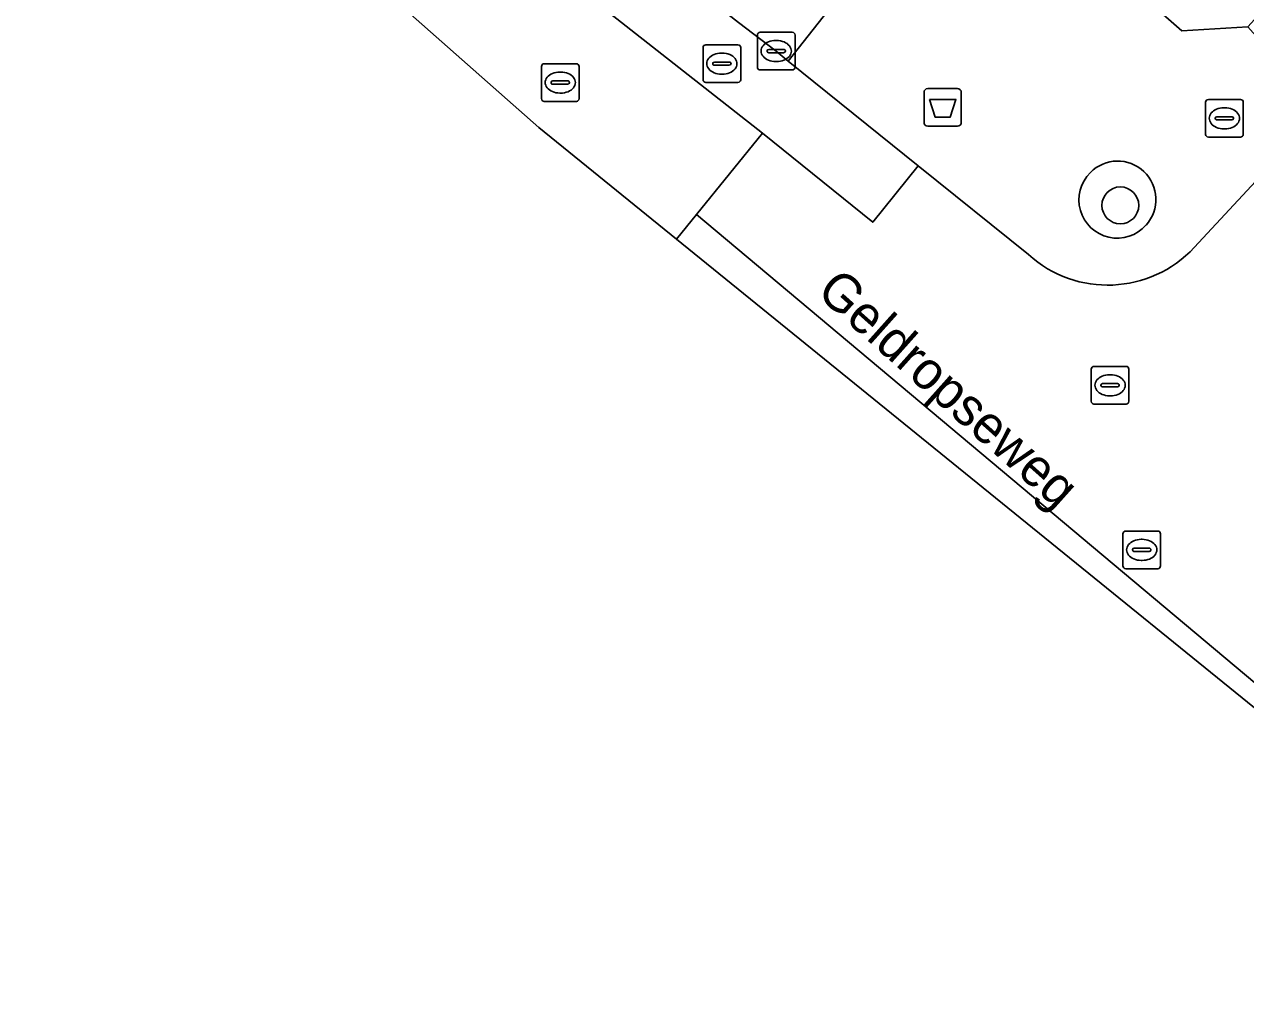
# Model space of a CAD drawing. Extents: x 161771 to 163125, y 382475 to 383179.
# Drawn here: x 161982.22 to 162014.64, y 382753.81 to 382779.88 of the extents above; entities that cross this region are included whole.
import ezdxf

# ---------------------------------------------------------------- set-up
doc = ezdxf.new("R2010")
doc.units = 0
for name, color, linetype in [('IMGEO_Afvalbak', 7, 'Continuous'), ('IMGEO_Boom', 7, 'Continuous'), ('IMGEO_Brandkraan', 7, 'Continuous'), ('IMGEO_Groenvoorziening', 7, 'Continuous'), ('IMGEO_Kolk', 7, 'Continuous'), ('IMGEO_Openbare_ruimte_label', 7, 'Continuous'), ('IMGEO_Pand', 7, 'Continuous'), ('IMGEO_Rijbaan_lokaal_gesloten', 7, 'Continuous'), ('IMGEO_Rijbaan_lokaal_open', 7, 'Continuous'), ('IMGEO_Rioolput', 7, 'Continuous'), ('IMGEO_Voetpad_open', 7, 'Continuous')]:
    doc.layers.add(name, color=color, linetype=linetype)

msp = doc.modelspace()

# ---------------------------------------------------------------- linework, layer by layer
at = {"layer": 'IMGEO_Afvalbak'}
for p, q in [((162006.104, 382777.276), (162006.104, 382778.076)), ((162006.104, 382778.076), (162006.104, 382777.276)), ((162006.204, 382778.176), (162006.994, 382778.176)), ((162006.994, 382778.176), (162006.204, 382778.176)), ((162007.094, 382778.076), (162007.094, 382777.276)), ((162007.094, 382777.276), (162007.094, 382778.076)), ((162006.994, 382777.176), (162006.204, 382777.176)), ((162006.204, 382777.176), (162006.994, 382777.176))]:
    msp.add_line(p, q, dxfattribs=at)
msp.add_lwpolyline([(162006.247, 382777.89), (162006.951, 382777.89), (162006.802, 382777.42), (162006.396, 382777.42), (162006.247, 382777.89)], dxfattribs=at)
for centre, start, end in [((162006.204, 382778.076), 90, 180), ((162006.204, 382778.076), 90, 180), ((162006.994, 382778.076), 0, 90), ((162006.994, 382778.076), 360, 90), ((162006.204, 382777.276), 180, 270), ((162006.204, 382777.276), 180, 270), ((162006.994, 382777.276), 270, 0), ((162006.994, 382777.276), 270, 0)]:
    msp.add_arc(centre, 0.1, start, end, dxfattribs=at)
at = {"layer": 'IMGEO_Boom'}
msp.add_circle((162011.316, 382775.076), 0.489, dxfattribs=at)
at = {"layer": 'IMGEO_Brandkraan'}
for p, q in [((162013.578, 382776.961), (162013.578, 382777.813)), ((162013.653, 382777.887), (162014.505, 382777.887)), ((162014.066, 382777.667), (162014.091, 382777.667)), ((162014.579, 382777.813), (162014.579, 382776.961)), ((162013.837, 382777.381), (162013.837, 382777.393)), ((162014.275, 382777.344), (162013.877, 382777.344)), ((162013.88, 382777.43), (162014.278, 382777.43)), ((162014.321, 382777.393), (162014.321, 382777.381)), ((162014.089, 382777.107), (162014.064, 382777.107)), ((162014.505, 382776.887), (162013.653, 382776.887))]:
    msp.add_line(p, q, dxfattribs=at)
for points in [[(162013.578, 382776.961), (162013.578, 382777.813)], [(162013.653, 382777.887), (162014.505, 382777.887)], [(162014.579, 382777.813), (162014.579, 382776.961)], [(162014.505, 382776.887), (162013.653, 382776.887)]]:
    msp.add_lwpolyline(points, dxfattribs=at)
for centre, radius, start, end in [((162013.655, 382777.811), 0.0765, 91.552, 178.448), ((162013.655, 382777.811), 0.0765, 91.552, 178.448), ((162014.503, 382777.811), 0.0765, 1.552, 88.448), ((162014.503, 382777.811), 0.0765, 1.552, 88.448), ((162013.877, 382777.39), 0.0403, 85.8775, 175.7526), ((162013.874, 382777.38), 0.0366, 178.938, 274.7102), ((162014.278, 382777.387), 0.043, 264.8664, 352.4533), ((162014.282, 382777.392), 0.0386, 1.7309, 96.639), ((162013.655, 382776.963), 0.0765, 181.552, 268.448), ((162013.655, 382776.963), 0.0765, 181.552, 268.448), ((162014.503, 382776.963), 0.0765, 271.552, 358.448), ((162014.503, 382776.963), 0.0765, 271.552, 358.448)]:
    msp.add_arc(centre, radius, start, end, dxfattribs=at)
for centre, major_axis, ratio, start_param, end_param in [((162014.065, 382777.387), (-0.387, 0.002), 0.722429, 4.712389, 7.853982), ((162014.09, 382777.387), (-0.39, 0.002), 0.717154, 1.570796, 4.712389)]:
    msp.add_ellipse(centre, major_axis=major_axis, ratio=ratio, start_param=start_param, end_param=end_param, dxfattribs=at)
at = {"layer": 'IMGEO_Groenvoorziening'}
msp.add_lwpolyline([(162001.183, 382779.934), (162002.181, 382779.172), (162002.498, 382778.903), (162003.822, 382780.597), (162002.23, 382781.821), (162001.928, 382781.788)], dxfattribs=at)
for centre, start, end in [((162011.245, 382775.235), 317.8055, 135.4631), ((162011.233, 382775.223), 134.5328, 318.7358)]:
    msp.add_arc(centre, 1.017, start, end, dxfattribs=at)
at = {"layer": 'IMGEO_Kolk'}
for p, q in [((162001.68, 382778.746), (162001.68, 382779.598)), ((162001.755, 382779.672), (162002.607, 382779.672)), ((162002.681, 382779.598), (162002.681, 382778.746)), ((162002.168, 382779.452), (162002.193, 382779.452)), ((162001.939, 382779.166), (162001.939, 382779.178)), ((162002.377, 382779.129), (162001.979, 382779.129)), ((162001.982, 382779.215), (162002.38, 382779.215)), ((162002.423, 382779.178), (162002.423, 382779.166)), ((162002.607, 382778.672), (162001.755, 382778.672)), ((162002.191, 382778.892), (162002.166, 382778.892))]:
    msp.add_line(p, q, dxfattribs=at)
for points in [[(162001.68, 382778.746), (162001.68, 382779.598)], [(162001.755, 382779.672), (162002.607, 382779.672)], [(162002.681, 382779.598), (162002.681, 382778.746)], [(162002.607, 382778.672), (162001.755, 382778.672)]]:
    msp.add_lwpolyline(points, dxfattribs=at)
for centre, radius, start, end in [((162001.757, 382779.596), 0.0765, 91.552, 178.448), ((162001.757, 382779.596), 0.0765, 91.552, 178.448), ((162002.605, 382779.596), 0.0765, 1.552, 88.448), ((162002.605, 382779.596), 0.0765, 1.552, 88.448), ((162001.979, 382779.175), 0.0403, 85.8775, 175.7526), ((162001.976, 382779.165), 0.0366, 178.938, 274.7102), ((162002.38, 382779.172), 0.043, 264.8664, 352.4533), ((162002.384, 382779.177), 0.0386, 1.7309, 96.639), ((162001.757, 382778.748), 0.0765, 181.552, 268.448), ((162001.757, 382778.748), 0.0765, 181.552, 268.448), ((162002.605, 382778.748), 0.0765, 271.552, 358.448), ((162002.605, 382778.748), 0.0765, 271.552, 358.448)]:
    msp.add_arc(centre, radius, start, end, dxfattribs=at)
for centre, major_axis, ratio, start_param, end_param in [((162002.167, 382779.172), (-0.387, 0.002), 0.722429, 4.712389, 7.853982), ((162002.192, 382779.172), (-0.39, 0.002), 0.717154, 1.570796, 4.712389)]:
    msp.add_ellipse(centre, major_axis=major_axis, ratio=ratio, start_param=start_param, end_param=end_param, dxfattribs=at)
at = {"layer": 'IMGEO_Pand'}
msp.add_lwpolyline([(162019.129, 382787.826), (162016.154, 382790.92), (162014.006, 382793.154), (162012.855, 382791.952), (162013.088, 382791.763), (162012.441, 382790.923), (162010.376, 382788.379), (162011.481, 382787.481), (162010.863, 382786.72), (162011.304, 382786.195), (162008.994, 382783.177), (162012.95, 382779.713), (162014.703, 382779.815), (162020.641, 382786.362), (162020.385, 382786.52)], close=True, dxfattribs=at)
at = {"layer": 'IMGEO_Rijbaan_lokaal_gesloten'}
msp.add_lwpolyline([(161988.613, 382787.368), (161991.205, 382785.331), (162001.812, 382776.997), (162004.745, 382774.628), (162005.953, 382776.124), (162002.498, 382778.903), (162002.181, 382779.172), (162001.183, 382779.934), (161986.232, 382791.616), (161983.779, 382793.515)], dxfattribs=at)
msp.add_lwpolyline([(162024.654, 382753.809), (162017.082, 382760.558), (162000.068, 382774.83), (161999.533, 382774.178)], close=True, dxfattribs=at)
at = {"layer": 'IMGEO_Rijbaan_lokaal_open'}
for points in [[(161999.533, 382774.178), (162000.068, 382774.83), (162001.812, 382776.997), (161991.205, 382785.331), (161989.58, 382783.178), (161989.366, 382782.899), (161995.879, 382777.141), (161999.533, 382774.178)], [(162019.961, 382772.521), (162020.985, 382773.585), (162016.666, 382777.602), (162013.278, 382773.96)], [(162008.878, 382773.768), (162005.953, 382776.124), (162004.745, 382774.628), (162001.812, 382776.997), (162000.068, 382774.83), (162017.082, 382760.558), (162018.892, 382762.567), (162020.207, 382764.053), (162020.133, 382764.099)]]:
    msp.add_lwpolyline(points, dxfattribs=at)
msp.add_arc((162010.981, 382776.095), 3.136, 227.8932, 317.104, dxfattribs=at)
at = {"layer": 'IMGEO_Rioolput'}
for p, q in [((162000.237, 382778.412), (162000.237, 382779.264)), ((162000.312, 382779.338), (162001.164, 382779.338)), ((162001.238, 382779.264), (162001.238, 382778.412)), ((162000.725, 382779.118), (162000.75, 382779.118)), ((161995.947, 382777.91), (161995.947, 382778.762)), ((161996.022, 382778.836), (161996.874, 382778.836)), ((161996.435, 382778.616), (161996.46, 382778.616)), ((161996.948, 382778.762), (161996.948, 382777.91)), ((162000.496, 382778.832), (162000.496, 382778.844)), ((162000.934, 382778.795), (162000.536, 382778.795)), ((162000.539, 382778.881), (162000.937, 382778.881)), ((162000.98, 382778.844), (162000.98, 382778.832)), ((161996.206, 382778.33), (161996.206, 382778.342)), ((161996.644, 382778.293), (161996.246, 382778.293)), ((161996.249, 382778.379), (161996.647, 382778.379)), ((161996.69, 382778.342), (161996.69, 382778.33)), ((162001.164, 382778.338), (162000.312, 382778.338)), ((162000.748, 382778.558), (162000.723, 382778.558)), ((161996.458, 382778.056), (161996.433, 382778.056)), ((161996.874, 382777.836), (161996.022, 382777.836)), ((162010.542, 382769.875), (162010.542, 382770.727)), ((162010.617, 382770.801), (162011.469, 382770.801)), ((162011.03, 382770.581), (162011.055, 382770.581)), ((162011.543, 382770.727), (162011.543, 382769.875)), ((162010.801, 382770.295), (162010.801, 382770.307)), ((162011.239, 382770.258), (162010.841, 382770.258)), ((162010.844, 382770.344), (162011.242, 382770.344)), ((162011.285, 382770.307), (162011.285, 382770.295)), ((162011.053, 382770.021), (162011.028, 382770.021)), ((162011.469, 382769.801), (162010.617, 382769.801)), ((162011.383, 382765.506), (162011.383, 382766.358)), ((162011.458, 382766.432), (162012.31, 382766.432)), ((162012.384, 382766.358), (162012.384, 382765.506)), ((162011.685, 382765.975), (162012.083, 382765.975)), ((162011.871, 382766.212), (162011.896, 382766.212)), ((162011.642, 382765.926), (162011.642, 382765.938)), ((162012.08, 382765.889), (162011.682, 382765.889)), ((162011.894, 382765.652), (162011.869, 382765.652)), ((162012.126, 382765.938), (162012.126, 382765.926)), ((162012.31, 382765.432), (162011.458, 382765.432))]:
    msp.add_line(p, q, dxfattribs=at)
for points in [[(162000.237, 382778.412), (162000.237, 382779.264)], [(162000.312, 382779.338), (162001.164, 382779.338)], [(162001.238, 382779.264), (162001.238, 382778.412)], [(161995.947, 382777.91), (161995.947, 382778.762)], [(161996.022, 382778.836), (161996.874, 382778.836)], [(161996.948, 382778.762), (161996.948, 382777.91)], [(162001.164, 382778.338), (162000.312, 382778.338)], [(161996.874, 382777.836), (161996.022, 382777.836)], [(162010.542, 382769.875), (162010.542, 382770.727)], [(162010.617, 382770.801), (162011.469, 382770.801)], [(162011.543, 382770.727), (162011.543, 382769.875)], [(162011.469, 382769.801), (162010.617, 382769.801)], [(162011.383, 382765.506), (162011.383, 382766.358)], [(162011.458, 382766.432), (162012.31, 382766.432)], [(162012.384, 382766.358), (162012.384, 382765.506)], [(162012.31, 382765.432), (162011.458, 382765.432)]]:
    msp.add_lwpolyline(points, dxfattribs=at)
for centre, radius, start, end in [((162000.314, 382779.262), 0.0765, 91.552, 178.448), ((162000.314, 382779.262), 0.0765, 91.552, 178.448), ((162001.162, 382779.262), 0.0765, 1.552, 88.448), ((162001.162, 382779.262), 0.0765, 1.552, 88.448), ((161996.024, 382778.76), 0.0765, 91.552, 178.448), ((161996.024, 382778.76), 0.0765, 91.552, 178.448), ((161996.872, 382778.76), 0.0765, 1.552, 88.448), ((161996.872, 382778.76), 0.0765, 1.552, 88.448), ((162000.536, 382778.841), 0.0403, 85.8775, 175.7526), ((162000.533, 382778.831), 0.0366, 178.938, 274.7102), ((162000.937, 382778.838), 0.043, 264.8664, 352.4533), ((162000.941, 382778.843), 0.0386, 1.7309, 96.639), ((161996.246, 382778.339), 0.0403, 85.8775, 175.7526), ((161996.243, 382778.329), 0.0366, 178.938, 274.7102), ((161996.647, 382778.336), 0.043, 264.8664, 352.4533), ((161996.651, 382778.341), 0.0386, 1.7309, 96.639), ((162000.314, 382778.414), 0.0765, 181.552, 268.448), ((162000.314, 382778.414), 0.0765, 181.552, 268.448), ((162001.162, 382778.414), 0.0765, 271.552, 358.448), ((162001.162, 382778.414), 0.0765, 271.552, 358.448), ((161996.024, 382777.912), 0.0765, 181.552, 268.448), ((161996.024, 382777.912), 0.0765, 181.552, 268.448), ((161996.872, 382777.912), 0.0765, 271.552, 358.448), ((161996.872, 382777.912), 0.0765, 271.552, 358.448), ((162010.619, 382770.725), 0.0765, 91.552, 178.448), ((162010.619, 382770.725), 0.0765, 91.552, 178.448), ((162011.467, 382770.725), 0.0765, 1.552, 88.448), ((162011.467, 382770.725), 0.0765, 1.552, 88.448), ((162010.841, 382770.304), 0.0403, 85.8775, 175.7526), ((162010.838, 382770.294), 0.0366, 178.938, 274.7102), ((162011.242, 382770.301), 0.043, 264.8664, 352.4533), ((162011.246, 382770.306), 0.0386, 1.7309, 96.639), ((162010.619, 382769.877), 0.0765, 181.552, 268.448), ((162010.619, 382769.877), 0.0765, 181.552, 268.448), ((162011.467, 382769.877), 0.0765, 271.552, 358.448), ((162011.467, 382769.877), 0.0765, 271.552, 358.448), ((162011.46, 382766.356), 0.0765, 91.552, 178.448), ((162011.46, 382766.356), 0.0765, 91.552, 178.448), ((162012.308, 382766.356), 0.0765, 1.552, 88.448), ((162012.308, 382766.356), 0.0765, 1.552, 88.448), ((162011.682, 382765.935), 0.0403, 85.8775, 175.7526), ((162012.087, 382765.937), 0.0386, 1.7309, 96.639), ((162011.679, 382765.925), 0.0366, 178.938, 274.7102), ((162012.083, 382765.932), 0.043, 264.8664, 352.4533), ((162011.46, 382765.508), 0.0765, 181.552, 268.448), ((162011.46, 382765.508), 0.0765, 181.552, 268.448), ((162012.308, 382765.508), 0.0765, 271.552, 358.448), ((162012.308, 382765.508), 0.0765, 271.552, 358.448)]:
    msp.add_arc(centre, radius, start, end, dxfattribs=at)
for centre, major_axis, ratio, start_param, end_param in [((162000.724, 382778.838), (-0.387, 0.002), 0.722429, 4.712389, 7.853982), ((162000.749, 382778.838), (-0.39, 0.002), 0.717154, 1.570796, 4.712389), ((161996.434, 382778.336), (-0.387, 0.002), 0.722429, 4.712389, 7.853982), ((161996.459, 382778.336), (-0.39, 0.002), 0.717154, 1.570796, 4.712389), ((162011.029, 382770.301), (-0.387, 0.002), 0.722429, 4.712389, 7.853982), ((162011.054, 382770.301), (-0.39, 0.002), 0.717154, 1.570796, 4.712389), ((162011.87, 382765.932), (-0.387, 0.002), 0.722429, 4.712389, 7.853982), ((162011.895, 382765.932), (-0.39, 0.002), 0.717154, 1.570796, 4.712389)]:
    msp.add_ellipse(centre, major_axis=major_axis, ratio=ratio, start_param=start_param, end_param=end_param, dxfattribs=at)
at = {"layer": 'IMGEO_Voetpad_open'}
for points in [[(162013.278, 382773.96), (162016.666, 382777.602), (162014.703, 382779.815), (162012.95, 382779.713), (162008.994, 382783.177), (162008.9, 382783.259), (162007.486, 382781.832), (162003.337, 382785.143), (162000, 382787.854), (161997.776, 382789.66), (161999.165, 382791.37), (161993.375, 382796.093), (161993.267, 382795.96), (161979.452, 382807.183), (161979.326, 382806.979), (161978.893, 382807.245), (161972.332, 382811.265), (161965.52, 382815.44), (161962.509, 382817.293), (161953.171, 382822.43), (161943.963, 382827.66), (161944.451, 382828.498), (161919.878, 382842.285)], [(162001.928, 382781.788), (162002.23, 382781.821), (162003.822, 382780.597), (162002.498, 382778.903), (162005.953, 382776.124), (162008.878, 382773.768)]]:
    msp.add_lwpolyline(points, dxfattribs=at)
for centre, radius, start, end in [((162011.245, 382775.235), 1.017, 317.8055, 135.4631), ((162011.233, 382775.223), 1.017, 134.5328, 318.7358), ((162010.981, 382776.095), 3.136, 227.8932, 317.104)]:
    msp.add_arc(centre, radius, start, end, dxfattribs=at)

# ---------------------------------------------------------------- texts
at = {"layer": 'IMGEO_Openbare_ruimte_label'}
msp.add_text('Geldropseweg', height=1, rotation=318.2428, dxfattribs=at).set_placement((162003.214, 382772.725))

doc.saveas('drawing.dxf')
